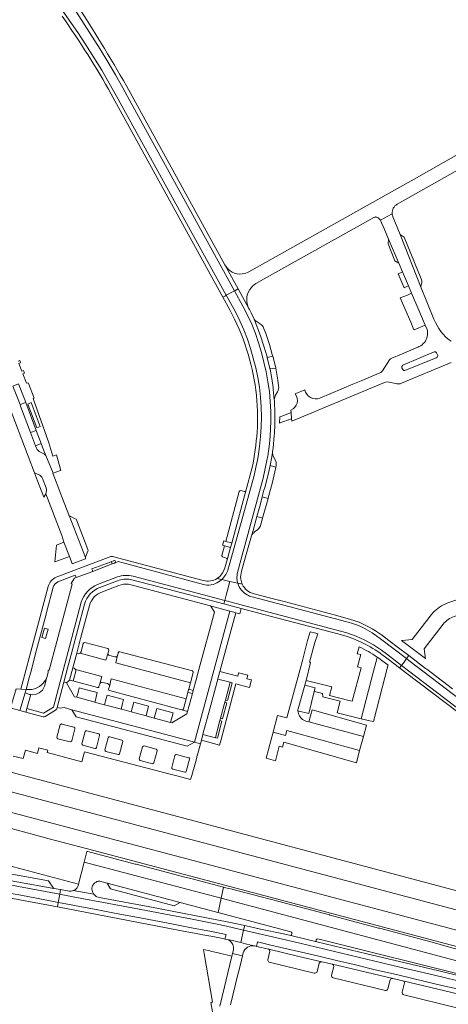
# Model space of a CAD drawing. Header units: metres. Extents: x 166325 to 190320, y 381923 to 404576.
# Tile 986 of 1056: x 182841 to 183013, y 385218 to 385612. Entities that reach past the tile are written whole.
import ezdxf

# ---------------------------------------------------------------- set-up
doc = ezdxf.new("R2010")
doc.units = ezdxf.units.M
for name, color, linetype, lineweight in [('B-WE-VH-VERHARDING_ASFALT-GV', 8, 'Continuous', 18), ('B-WE-VH-VERHARDING_BETON-GV', 8, 'Continuous', 18), ('B-WE-VH-VERHARDING_BETONSTRAATSTEEN-GV', 8, 'Continuous', 18), ('B-WE-VH-VERHARDING_HALFVERHARDING-GV', 8, 'Continuous', 18), ('B-WE-VH-VERHARDING_STRAATBAKSTEEN-GV', 8, 'Continuous', 18)]:
    doc.layers.add(name, color=color, linetype=linetype, lineweight=lineweight)

msp = doc.modelspace()

# ---------------------------------------------------------------- linework, layer by layer
at = {"layer": 'B-WE-VH-VERHARDING_ASFALT-GV', "flags": 128}
for points in [[(182834.755, 385660.019), (182833.634, 385658.868), (182836.945, 385655.154), (182838.236, 385653.676), (182839.475, 385652.129), (182840.662, 385650.574), (182844.156, 385645.593), (182847.523, 385640.663), (182850.839, 385635.69), (182854.154, 385630.649), (182873.391, 385600.378), (182876.511, 385595.282), (182879.537, 385590.117), (182882.467, 385584.905), (182884.424, 385581.41), (182927.158, 385503.548), (182927.26, 385503.604), (182928.634, 385504.354), (182923.372, 385513.958), (182883.981, 385585.743)], [(182923.903, 385501.773), (182880.005, 385581.588), (182877.049, 385586.835), (182874.041, 385592.021), (182870.931, 385597.096), (182867.727, 385602.103), (182864.418, 385607.138), (182848.496, 385630.023), (182845.044, 385634.893), (182841.566, 385639.78), (182837.875, 385644.428), (182833.873, 385648.91), (182831.1, 385651.762), (182830.674, 385652.149), (182828.933, 385653.729), (182827.954, 385652.564)], [(182848.496, 385630.023), (182864.418, 385607.138), (182867.727, 385602.103), (182870.931, 385597.096), (182874.041, 385592.021), (182877.049, 385586.835), (182880.005, 385581.588), (182923.903, 385501.773), (182927.158, 385503.548), (182884.424, 385581.41), (182882.467, 385584.905), (182879.537, 385590.117), (182876.511, 385595.282), (182873.391, 385600.378), (182854.154, 385630.649)], [(182877.881, 385582.375), (182922.54, 385501.029), (182923.532, 385501.57), (182923.903, 385501.773)], [(182924.651, 385392.18), (182925.026, 385393.514), (182931.87, 385417.904), (182932.916, 385421.814), (182933.974, 385425.651), (182935.017, 385429.522), (182935.906, 385433.38), (182936.369, 385435.709), (182936.675, 385437.244), (182937.253, 385441.144), (182937.655, 385445.143), (182937.895, 385449.099), (182937.972, 385453.083), (182937.831, 385457.039), (182937.556, 385461.017), (182937.133, 385464.938), (182936.512, 385468.901), (182935.68, 385472.737), (182934.693, 385476.623), (182933.607, 385480.41), (182932.366, 385484.232), (182930.969, 385487.928), (182929.383, 385491.559), (182927.606, 385495.107), (182923.903, 385501.773), (182923.532, 385501.57), (182922.54, 385501.029), (182925.293, 385496.015)], [(182927.158, 385503.548), (182923.903, 385501.773), (182927.606, 385495.107), (182929.383, 385491.559), (182930.969, 385487.928), (182932.366, 385484.232), (182933.607, 385480.41), (182934.693, 385476.623), (182935.68, 385472.737), (182936.512, 385468.901), (182937.133, 385464.938), (182937.556, 385461.017), (182937.831, 385457.039), (182937.972, 385453.083), (182937.895, 385449.099), (182937.655, 385445.143), (182937.253, 385441.144), (182936.675, 385437.244), (182936.369, 385435.709), (182935.906, 385433.38), (182935.017, 385429.522), (182933.974, 385425.651), (182932.916, 385421.814), (182931.87, 385417.904), (182925.026, 385393.514)], [(182934.048, 385405.449), (182934.634, 385407.486), (182936.155, 385413.082), (182937.4, 385417.662), (182938.313, 385421.081), (182938.994, 385423.633), (182939.311, 385424.82), (182940.686, 385429.934), (182941.413, 385433.597), (182942.094, 385437.025), (182942.377, 385438.781), (182942.435, 385439.145), (182942.647, 385440.462), (182943.134, 385445.609), (182943.16, 385446.16), (182943.352, 385450.319), (182943.301, 385454.527), (182943.14, 385459.304), (182943.117, 385459.993), (182942.721, 385464.086), (182942.681, 385464.502), (182942.623, 385464.885), (182942.094, 385468.409), (182941.407, 385472.238), (182941.401, 385472.271), (182941.39, 385472.331), (182941.374, 385472.398), (182940.308, 385476.798), (182940.233, 385477.109), (182938.976, 385481.451), (182937.618, 385485.559), (182935.034, 385492.176), (182933.86, 385494.73), (182933.15, 385496.11), (182932.968, 385496.442), (182928.634, 385504.354), (182927.26, 385503.604), (182927.158, 385503.548), (182930.539, 385497.411), (182932.391, 385493.849), (182934.067, 385490.219), (182935.534, 385486.514), (182936.825, 385482.725), (182937.974, 385478.903), (182938.98, 385475.013), (182939.86, 385471.099), (182940.589, 385467.168), (182941.151, 385463.211), (182941.494, 385459.221), (182941.679, 385455.214), (182941.704, 385451.258), (182941.661, 385448.378), (182941.461, 385445.298), (182941.209, 385442.238), (182940.819, 385439.231), (182940.715, 385438.564)], [(182940.715, 385438.564), (182940.819, 385439.231), (182941.209, 385442.238), (182941.461, 385445.298), (182941.661, 385448.378), (182941.704, 385451.258), (182941.679, 385455.214), (182941.494, 385459.221), (182941.151, 385463.211), (182940.589, 385467.168), (182939.86, 385471.099), (182938.98, 385475.013), (182937.974, 385478.903), (182936.825, 385482.725), (182935.534, 385486.514), (182934.067, 385490.219), (182932.391, 385493.849), (182930.539, 385497.411), (182927.158, 385503.548)], [(182940.31, 385436.226), (182939.524, 385432.347), (182938.602, 385428.508), (182937.606, 385424.627), (182931.269, 385401.534), (182930.226, 385397.634), (182928.788, 385392.113)], [(182938.602, 385428.508), (182939.524, 385432.347), (182940.31, 385436.226)], [(182934.261, 385432.791), (182931.764, 385423.46), (182926.059, 385402.515), (182925.578, 385400.752), (182924.225, 385395.784), (182923.684, 385393.899), (182923.284, 385392.506)], [(182928.142, 385388.196), (182928.277, 385390.16), (182928.788, 385392.113), (182930.226, 385397.634), (182931.269, 385401.534), (182937.606, 385424.627), (182938.602, 385428.508)], [(182930.04, 385391.174), (182931.868, 385397.879), (182934.048, 385405.449)], [(182877.691, 385397.09), (182855.817, 385388.84)], [(182856.527, 385386.981), (182863.463, 385389.604), (182863.823, 385388.642), (182870.463, 385391.152), (182870.155, 385391.967), (182870.1, 385392.114), (182876.013, 385394.351), (182876.034, 385394.358), (182877.894, 385395.062)], [(182915.316, 385385.782), (182914.733, 385385.938), (182882.656, 385394.527), (182880.671, 385395.059), (182879.399, 385394.572), (182879.262, 385394.52), (182878.845, 385394.36), (182878.247, 385394.132), (182878.246, 385394.131), (182878.192, 385394.111), (182870.463, 385391.152), (182863.823, 385388.642), (182863.131, 385388.38)], [(182877.894, 385395.062), (182878.874, 385395.433), (182878.927, 385395.453)], [(182914.671, 385387.478), (182878.39, 385397.114)], [(182879.166, 385395.462), (182879.22, 385395.447)], [(182879.262, 385394.52), (182879.399, 385394.572), (182880.671, 385395.059), (182882.656, 385394.527), (182914.733, 385385.938), (182915.316, 385385.782)], [(182925.026, 385393.514), (182924.651, 385392.18)], [(182928.788, 385392.113), (182928.277, 385390.16), (182928.142, 385388.196)], [(182861.797, 385386.315), (182862.271, 385386.082), (182853.074, 385351.616), (182852.847, 385351.612), (182852.603, 385351.607)], [(182862.902, 385388.088), (182861.797, 385386.315)], [(182880.301, 385388.927), (182872.365, 385385.942)], [(182872.365, 385385.942), (182880.301, 385388.927)], [(182873.336, 385384.742), (182880.338, 385387.338)], [(182885.611, 385387.935), (182897.377, 385384.841), (182922.922, 385378.125), (182923.27, 385379.455)], [(182923.27, 385379.455), (182886.687, 385389.204)], [(182886.687, 385389.204), (182923.27, 385379.455), (182923.838, 385381.626), (182925.279, 385387.14), (182922.088, 385387.883)], [(182920.244, 385388.312), (182922.053, 385387.891), (182922.088, 385387.883)], [(182922.088, 385387.883), (182922.053, 385387.891), (182920.244, 385388.312)], [(182922.088, 385387.883), (182925.279, 385387.14), (182928.516, 385386.386)], [(182928.516, 385386.386), (182925.279, 385387.14), (182923.838, 385381.626), (182923.27, 385379.455), (182972.161, 385366.474), (182975.847, 385365.182), (182979.31, 385363.602), (182982.821, 385361.703), (182985.98, 385359.581), (182988.023, 385358.113), (182994.013, 385353.478), (182995.044, 385354.827), (182996.09, 385356.196), (182996.091, 385356.198)], [(182930.317, 385385.966), (182930.314, 385385.967), (182928.516, 385386.386)], [(182928.516, 385386.386), (182930.314, 385385.967), (182930.317, 385385.966)], [(182852.667, 385385.117), (182841.722, 385343.973), (182843.805, 385343.848), (182845.169, 385349.015), (182845.634, 385350.779), (182847.869, 385359.243), (182848, 385359.742), (182850.336, 385368.591), (182851.618, 385373.446), (182852.081, 385375.199)], [(182852.081, 385375.199), (182854.625, 385384.836)], [(182944.784, 385379.645), (182935.003, 385382.166)], [(182865.801, 385378.754), (182854.734, 385336.757), (182850.783, 385334.301), (182844.025, 385336.184), (182843.623, 385334.786)], [(182845.638, 385341.803), (182844.025, 385336.184), (182850.783, 385334.301), (182854.734, 385336.757), (182865.801, 385378.754)], [(182986.161, 385357.876), (182988.691, 385355.947), (182993.246, 385352.474), (182994.005, 385353.468), (182994.013, 385353.478), (182988.023, 385358.113), (182985.98, 385359.581), (182982.821, 385361.703), (182979.31, 385363.602), (182975.847, 385365.182), (182972.161, 385366.474), (182923.27, 385379.455), (182922.922, 385378.125), (182929.803, 385376.311)], [(182934.231, 385380.887), (182948.897, 385377.128), (182972.101, 385370.949), (182972.625, 385370.809), (182974.476, 385370.282), (182976.375, 385369.628), (182978.593, 385368.623), (182982.231, 385366.532), (182983.641, 385365.551)], [(182983.641, 385365.551), (182982.231, 385366.532), (182978.593, 385368.623), (182976.375, 385369.628), (182974.476, 385370.282), (182972.625, 385370.809), (182972.101, 385370.949), (182948.897, 385377.128), (182934.231, 385380.887)], [(182977.105, 385370.775), (182973.17, 385371.985), (182967.119, 385373.717), (182945.13, 385379.555), (182945.018, 385379.585), (182944.784, 385379.645)], [(182862.081, 385358.81), (182867.212, 385378.072)], [(182929.803, 385376.311), (182944.039, 385372.557), (182945.672, 385372.145), (182968.54, 385366.09)], [(182985.015, 385364.594), (182985.646, 385364.155), (182996.091, 385356.198), (182996.991, 385357.376), (182992.34, 385360.91), (182989.553, 385363.028)], [(182996.091, 385356.198), (182985.646, 385364.155), (182985.015, 385364.594)], [(182989.553, 385363.028), (182987.235, 385364.79)], [(182858.881, 385346.799), (182860.502, 385352.884), (182862.081, 385358.81)], [(183096.636, 385281.043), (183092.551, 385283.612), (183091.95, 385284.008), (183088.099, 385286.548), (183083.36, 385289.82), (183077.376, 385294.173), (182997.025, 385355.486), (182996.091, 385356.198), (182996.09, 385356.196), (182995.044, 385354.827), (182994.013, 385353.478)], [(183014.464, 385344.097), (183004.171, 385351.92), (183003.923, 385352.108), (183003.692, 385352.284), (182996.991, 385357.376), (182996.091, 385356.198), (182997.025, 385355.486), (183077.376, 385294.173)], [(182852.603, 385351.607), (182852.617, 385350.807), (182852.618, 385350.754), (182852.168, 385349.066), (182851.984, 385348.377), (182851.24, 385345.589), (182851.121, 385345.142)], [(182994.013, 385353.478), (182994.005, 385353.468), (182993.246, 385352.474), (182995.58, 385350.694), (183016.95, 385334.4), (183029.887, 385324.526), (183032.591, 385322.461), (183044.568, 385313.32), (183044.743, 385313.186), (183047.248, 385311.275), (183047.618, 385310.992), (183050.169, 385309.045), (183050.983, 385308.423), (183054.925, 385305.414), (183057.462, 385303.478), (183071.581, 385292.702), (183071.823, 385292.517), (183075.031, 385290.068), (183075.137, 385289.987), (183092.734, 385276.556), (183094.058, 385275.574), (183094.17, 385275.488), (183106.713, 385265.867), (183107.126, 385265.551)], [(182994.013, 385353.478), (183056.178, 385306.041), (183057.736, 385304.852), (183094.269, 385276.975), (183099.575, 385272.926)], [(183099.575, 385272.926), (183094.269, 385276.975), (183057.736, 385304.852), (183056.178, 385306.041), (182994.013, 385353.478)], [(182856.037, 385336.121), (182856.162, 385336.59), (182858.881, 385346.799)], [(182843.623, 385334.786), (182850.621, 385332.859)], [(182851.375, 385332.943), (182855.56, 385335.513)]]:
    msp.add_lwpolyline(points, dxfattribs=at)
at = {"layer": 'B-WE-VH-VERHARDING_ASFALT-GV'}
for points in [[(182883.981, 385585.743, 0.0142148), (182863.21, 385619.57)], [(182858.17, 385613.59, -0.0274524), (182877.881, 385582.375)], [(182925.293, 385496.015, -0.0431377), (182932.052, 385480.234)], [(182932.052, 385480.234, -0.0949227), (182936.229, 385446.976)], [(182936.229, 385446.976, -0.0318674), (182934.261, 385432.791)], [(182940.715, 385438.564, -0.0020763), (182940.31, 385436.226)], [(182940.31, 385436.226, 0.0020763), (182940.715, 385438.564)], [(182878.39, 385397.114, 0.2116307), (182877.691, 385397.09)], [(182878.927, 385395.453, -0.1213244), (182879.166, 385395.462)], [(182879.22, 385395.447, -0.4595039), (182879.508, 385394.75)], [(182879.508, 385394.75, -0.1765546), (182879.262, 385394.52)], [(182923.284, 385392.506, -0.1922399), (182920.244, 385388.312)], [(182924.651, 385392.18, -0.1533558), (182922.088, 385387.883)], [(182922.088, 385387.883, 0.1533558), (182924.651, 385392.18)], [(182929.722, 385387.989, -0.1174148), (182930.04, 385391.174)], [(182855.817, 385388.84, 0.2137413), (182852.667, 385385.117)], [(182854.625, 385384.836, -0.2043392), (182856.527, 385386.981)], [(182863.131, 385388.38, 0.1445877), (182862.902, 385388.088)], [(182886.687, 385389.204, 0.134518), (182880.301, 385388.927)], [(182880.301, 385388.927, -0.134518), (182886.687, 385389.204)], [(182880.338, 385387.338, -0.1412572), (182885.611, 385387.935)], [(182920.244, 385388.312, -0.2106404), (182914.671, 385387.478)], [(182921.515, 385387.416, -0.2132814), (182915.316, 385385.782)], [(182915.316, 385385.782, 0.2132814), (182921.515, 385387.416)], [(182922.088, 385387.883, -0.0230337), (182921.515, 385387.416)], [(182921.515, 385387.416, 0.0230337), (182922.088, 385387.883)], [(182928.142, 385388.196, 0.055176), (182928.516, 385386.386)], [(182928.516, 385386.386, -0.055176), (182928.142, 385388.196)], [(182928.516, 385386.386, 0.1857446), (182932.316, 385381.695)], [(182932.316, 385381.695, -0.1857446), (182928.516, 385386.386)], [(182930.317, 385385.966, -0.0765402), (182929.722, 385387.989)], [(182872.365, 385385.942, 0.2172789), (182865.801, 385378.754)], [(182865.801, 385378.754, -0.2172789), (182872.365, 385385.942)], [(182867.212, 385378.072, -0.2410385), (182873.336, 385384.742)], [(182935.003, 385382.166, -0.2290958), (182930.317, 385385.966)], [(182932.316, 385381.695, 0.062732), (182934.231, 385380.887)], [(182934.231, 385380.887, -0.062732), (182932.316, 385381.695)], [(182987.235, 385364.79, 0.0598939), (182977.105, 385370.775)], [(182968.54, 385366.09, -0.0949884), (182985.491, 385358.36)], [(182983.641, 385365.551, -0.0081213), (182985.015, 385364.594)], [(182985.015, 385364.594, 0.0081213), (182983.641, 385365.551)], [(182985.491, 385358.36, -0.0033784), (182986.161, 385357.876)], [(182851.121, 385345.142, -0.374065), (182845.638, 385341.803)], [(182855.56, 385335.513, 0.1667268), (182856.037, 385336.121)], [(182850.621, 385332.859, 0.227659), (182851.375, 385332.943)]]:
    msp.add_lwpolyline(points, format="xyb", dxfattribs=at)
at = {"layer": 'B-WE-VH-VERHARDING_BETON-GV', "flags": 128}
msp.add_lwpolyline([(182852.572, 385368.018), (182851.101, 385368.395), (182850.115, 385364.665), (182851.556, 385364.26)], close=True, dxfattribs=at)
at = {"layer": 'B-WE-VH-VERHARDING_BETON-GV'}
for points in [[(182851.434, 385347.373, -0.2895693), (182843.805, 385343.848)], [(182851.984, 385348.377, -0.0359736), (182851.434, 385347.373)], [(182845.638, 385341.803, 0.374065), (182851.121, 385345.142)], [(182845.32, 385341.868, 0.0150928), (182845.638, 385341.803)]]:
    msp.add_lwpolyline(points, format="xyb", dxfattribs=at)
at = {"layer": 'B-WE-VH-VERHARDING_BETON-GV', "flags": 128}
for points in [[(182851.121, 385345.142), (182851.24, 385345.589), (182851.984, 385348.377)], [(182843.805, 385343.848), (182843.802, 385343.838), (182843.787, 385343.788), (182843.385, 385342.445)], [(182843.385, 385342.445), (182845.32, 385341.868)]]:
    msp.add_lwpolyline(points, dxfattribs=at)
at = {"layer": 'B-WE-VH-VERHARDING_BETONSTRAATSTEEN-GV', "flags": 128}
for points in [[(182992.323, 385538.273), (183038.79, 385564.427), (183040.679, 385563.629), (183040.903, 385563.534), (183037.4, 385572.272)], [(183037.4, 385572.272), (183037.255, 385571.854), (183036.448, 385569.526), (183000, 385548.88)], [(183000, 385548.88), (182932.99, 385511.2)], [(182935.779, 385506.489), (182982.926, 385532.97)], [(182985.632, 385531.825), (182990.082, 385534.334), (182990.308, 385534.461)], [(182990.308, 385534.461), (182990.082, 385534.334), (182985.632, 385531.825), (182986.044, 385530.861), (182986.902, 385528.848), (182988.853, 385524.272), (182992.96, 385514.64), (182994.426, 385511.202), (182994.455, 385511.133), (182996.807, 385505.618), (182996.813, 385505.605), (182998.102, 385502.581), (183000.956, 385495.887), (183003.527, 385489.858), (183003.642, 385489.59), (183004.286, 385488.079)], [(182990.308, 385534.461), (182990.306, 385534.482)], [(182990.308, 385534.459), (182990.308, 385534.461)], [(183007.024, 385492.155), (183001.872, 385504.722), (182993.489, 385526.198), (182991.632, 385530.744), (182990.621, 385533.218)], [(182923.372, 385513.958), (182928.634, 385504.354)], [(182928.634, 385504.354), (182932.968, 385496.442)], [(182935.034, 385492.176), (182937.618, 385485.559), (182938.976, 385481.451), (182940.233, 385477.109), (182940.308, 385476.798)], [(182936.706, 385490.842), (182936.247, 385491.14)], [(182937.499, 385490.327), (182936.706, 385490.842)], [(182942.522, 385477.334), (182942.328, 385478.119), (182941.211, 385482.068), (182939.778, 385486.412), (182938.842, 385488.759)], [(183000.894, 385481.146), (183000.516, 385480.985), (182994.066, 385478.247), (182990.11, 385476.568), (182989.599, 385476.313), (182989.184, 385475.93), (182986.44, 385471.558), (182985.802, 385470.888), (182985.115, 385470.569), (182977.898, 385467.529), (182974.51, 385466.14), (182961.377, 385460.599)], [(182940.308, 385476.798), (182942.522, 385477.334)], [(182994.069, 385466.53), (183013.94, 385474.822)], [(182943.674, 385472.523), (182941.401, 385472.271), (182941.407, 385472.238), (182942.094, 385468.409), (182942.623, 385464.885), (182942.681, 385464.502), (182942.721, 385464.086), (182943.117, 385459.993)], [(182944.856, 385465.47), (182944.574, 385467.817), (182943.674, 385472.523)], [(182949.79, 385455.8), (182949.89, 385454.76), (182950.04, 385452.29), (182950.09, 385451.41), (182987.24, 385466.8), (182988.135, 385467.073), (182989.07, 385467.03), (182991.61, 385466.47)], [(182943.648, 385461.724), (182944.45, 385463.089)], [(182955.28, 385463.88), (182951.461, 385462.238)], [(182942.435, 385439.145), (182942.377, 385438.781), (182942.094, 385437.025), (182941.413, 385433.597), (182943.738, 385432.845)], [(182943.729, 385435.314), (182942.736, 385437.371)], [(182943.738, 385432.845), (182943.85, 385433.407)], [(182923.684, 385403.156), (182926.028, 385402.523), (182926.059, 385402.515), (182931.764, 385423.46)], [(182929.125, 385423.187), (182923.684, 385403.156)], [(182929.741, 385423.529), (182929.72, 385423.535)], [(182931.212, 385423.117), (182929.741, 385423.529)], [(182860.96, 385413.483), (182867.553, 385396.758)], [(182863.445, 385412.253), (182861.359, 385413.217)], [(182868.51, 385399.945), (182864.014, 385411.768)], [(182936.155, 385413.082), (182934.634, 385407.486), (182934.048, 385405.449)], [(182937.638, 385409.494), (182938.411, 385412.283), (182938.456, 385412.446), (182936.155, 385413.082)], [(182935.25, 385406.985), (182936.574, 385407.988)], [(182867.585, 385396.87), (182868.497, 385399.197)], [(182923.205, 385401.392), (182922.165, 385397.562)], [(182924.225, 385395.784), (182925.578, 385400.752), (182925.552, 385400.759), (182923.205, 385401.392)], [(182878.927, 385395.453), (182878.874, 385395.433), (182877.894, 385395.062)], [(182877.894, 385395.062), (182877.906, 385395.03), (182878.246, 385394.131), (182878.247, 385394.132), (182878.845, 385394.36), (182879.262, 385394.52)], [(182879.22, 385395.447), (182879.166, 385395.462)], [(182922.492, 385396.954), (182923.881, 385396.505)], [(183015.147, 385373.049), (183022.464, 385375.562), (183022.889, 385375.708), (183027.061, 385377.141), (183025.103, 385382.753), (183019.405, 385380.872), (183015.82, 385379.666), (183012.606, 385378.481)], [(183012.606, 385378.481), (183012.113, 385378.299)], [(183005.534, 385373.161), (182998.341, 385363.865), (182994.287, 385363.479), (182994.088, 385363.46), (182998.856, 385359.817)], [(182998.856, 385359.817), (183003.625, 385356.174), (183003.655, 385356.151), (183003.167, 385360.155), (183010.662, 385369.982)], [(182876.49, 385360.198), (182867.275, 385362.674)], [(182865.358, 385358.325), (182875.726, 385355.561), (182876.561, 385358.538), (182876.59, 385358.641), (182876.853, 385359.579)], [(182876.561, 385358.538), (182875.726, 385355.561), (182865.358, 385358.325)], [(182866.657, 385362.289), (182865.761, 385358.899)], [(182880.68, 385358.564), (182880.429, 385357.58), (182880.417, 385357.534), (182879.647, 385354.515), (182909.552, 385346.542)], [(182910.333, 385351.241), (182881.298, 385358.932)], [(182977.043, 385360.913), (182976.313, 385358.166), (182976.52, 385358.111), (182977.729, 385357.793), (182976.453, 385352.901), (182977.884, 385352.553), (182974.308, 385339.094), (182972.943, 385339.44), (182965.218, 385341.429), (182966.102, 385344.862), (182961.902, 385345.914), (182955.84, 385347.432), (182955.326, 385345.605), (182959.475, 385344.521), (182959.075, 385342.988)], [(182864.482, 385358.199), (182864.035, 385358.322), (182862.477, 385352.434)], [(182877.113, 385345.017), (182877.843, 385348.062), (182907.824, 385340.092), (182908.513, 385342.664), (182908.838, 385343.88), (182908.856, 385343.947), (182909.552, 385346.542), (182879.647, 385354.515), (182880.417, 385357.534)], [(182879.245, 385356.9), (182877.268, 385357.393)], [(182959.075, 385342.988), (182960.97, 385342.608), (182962.359, 385342.24), (182962.538, 385340.909), (182969.469, 385339.124), (182968.281, 385334.495), (182977.859, 385332.068), (182982.878, 385351.188), (182984.181, 385356.15), (182984.334, 385356.733), (182984.342, 385356.764)], [(182984.342, 385356.764), (182984.334, 385356.733), (182984.181, 385356.15), (182982.878, 385351.188), (182977.859, 385332.068), (182981.355, 385331.269), (182982.848, 385330.928), (182988.593, 385353.331), (182988.61, 385353.393), (182988.652, 385353.545), (182988.167, 385353.914), (182985.637, 385355.843)], [(182984.498, 385356.656), (182984.352, 385356.757), (182984.342, 385356.764)], [(182862.477, 385352.434), (182862.963, 385352.315)], [(182863.667, 385351.122), (182862.75, 385347.703)], [(182863.605, 385351.849), (182874.066, 385349.067), (182873.229, 385346.041)], [(182873.229, 385346.041), (182874.066, 385349.067), (182863.605, 385351.849)], [(182909.552, 385346.542), (182910.635, 385350.587)], [(182863.069, 385347.094), (182872.324, 385344.642)], [(182874.44, 385346.677), (182876.368, 385346.173)], [(182906.734, 385336.017), (182907.824, 385340.092), (182877.843, 385348.062), (182877.113, 385345.017), (182876.802, 385343.974)], [(182872.937, 385344.988), (182873.229, 385346.041)], [(182877.179, 385343.356), (182904.038, 385336.186), (182906.149, 385335.657)], [(182843.385, 385342.445), (182841.283, 385335.431), (182843.623, 385334.786), (182844.025, 385336.184), (182845.638, 385341.803)], [(182845.32, 385341.868), (182843.385, 385342.445)], [(182862.649, 385263.258), (182870.852, 385261.84), (182870.803, 385261.905), (182870.618, 385262.209), (182870.465, 385262.53), (182870.345, 385262.865), (182870.26, 385263.211), (182870.191, 385263.477), (182870.149, 385263.749), (182870.135, 385264.023), (182870.148, 385264.298), (182870.189, 385264.569), (182870.257, 385264.836), (182870.351, 385265.094), (182870.471, 385265.341), (182870.626, 385265.615), (182870.807, 385265.872), (182871.014, 385266.108), (182871.244, 385266.323), (182871.495, 385266.513), (182871.764, 385266.676), (182872.048, 385266.811), (182872.344, 385266.916), (182872.65, 385266.99), (182872.962, 385267.033), (182873.276, 385267.044), (182876.253, 385266.252), (182905.447, 385258.482), (182919.001, 385254.875), (182920.548, 385254.463), (182920.625, 385254.442), (182921.883, 385260.199), (182867.021, 385274.611), (182864.753, 385265.856), (182864.591, 385265.229)], [(182860.998, 385262.992), (182857.551, 385263.615), (182857.215, 385261.777), (182859.163, 385261.41), (182866.038, 385260.111), (182874.807, 385258.456), (182886.868, 385256.151), (182898.932, 385253.859), (182910.271, 385251.724), (182921.59, 385249.484), (182924.552, 385248.823), (182930.846, 385247.388), (182931.267, 385249.199), (182924.955, 385250.557), (182893.298, 385256.671), (182874.474, 385260.186), (182873.288, 385260.407), (182872.131, 385260.748), (182871.82, 385260.922), (182871.53, 385261.128), (182871.261, 385261.361), (182871.018, 385261.621), (182870.852, 385261.84)], [(182870.852, 385261.84), (182862.649, 385263.258)], [(182921.883, 385260.199), (182920.625, 385254.442), (182921.058, 385254.327), (182949.75, 385246.691)], [(182959.819, 385243.252), (182959.88, 385243.511), (182960.119, 385243.8), (182960.491, 385243.841), (183023.642, 385228.108), (183024.966, 385227.812), (183025.316, 385229.135), (183026.178, 385232.398), (182921.883, 385260.199)], [(183024.822, 385227.266), (183012.265, 385230.219), (183000, 385233.257), (182980.103, 385237.952), (182960.205, 385242.646), (182960.183, 385242.652), (182949.77, 385245.218), (182946.789, 385245.859), (182937.631, 385247.829), (182936.546, 385248.063), (182936.367, 385248.101), (182931.267, 385249.199), (182930.846, 385247.388), (182937.195, 385245.94), (182944.1, 385244.289), (182953.319, 385242.103), (182966.696, 385238.918), (182980.069, 385235.716), (182993.395, 385232.58), (183006.723, 385229.458), (183020.973, 385226.028)], [(183020.973, 385226.028), (183006.723, 385229.458), (182993.395, 385232.58), (182980.069, 385235.716), (182966.696, 385238.918), (182953.319, 385242.103), (182944.1, 385244.289), (182937.195, 385245.94), (182930.846, 385247.388), (182929.678, 385242.371), (182931.563, 385241.926), (182933.894, 385241.376), (182935.181, 385241.073), (182935.768, 385240.934), (182936.025, 385240.873), (182936.45, 385242.714), (182941.715, 385241.424), (182946.992, 385240.18), (182953.989, 385238.579), (182960.965, 385236.895), (182968.013, 385235.241), (182975.055, 385233.564), (182983.528, 385231.542), (182992.01, 385229.556), (182998.036, 385228.137), (183004.058, 385226.706), (183010.158, 385225.249), (183016.264, 385223.817)], [(182949.77, 385245.218), (182960.183, 385242.652)], [(182950.115, 385246.026), (182950.011, 385245.566)], [(182935.181, 385241.073), (182933.894, 385241.376), (182931.563, 385241.926), (182929.678, 385242.371), (182925.706, 385243.308), (182924.37, 385243.623)], [(183016.264, 385223.817), (183010.158, 385225.249), (183004.058, 385226.706), (182998.036, 385228.137), (182992.01, 385229.556), (182983.528, 385231.542), (182975.055, 385233.564), (182968.013, 385235.241), (182960.965, 385236.895), (182953.989, 385238.579), (182946.992, 385240.18), (182941.715, 385241.424), (182936.45, 385242.714), (182936.025, 385240.873), (182940.9, 385239.723), (182952.972, 385236.876), (182962.122, 385234.717), (182966.408, 385233.706), (182990.523, 385228.017), (182994.626, 385227.049), (183019.792, 385221.113)], [(182921.272, 385216.87), (182923.16, 385224.602), (182924.559, 385230.333), (182926.168, 385236.921), (182920.635, 385238.232), (182918.081, 385238.837), (182917.258, 385239.032), (182914.768, 385239.622), (182915.048, 385237.96), (182918.33, 385218.505), (182917.93, 385218.437), (182917.759, 385218.407), (182921.749, 385195.889), (182922.546, 385191.394)], [(182925.608, 385217.482), (182928.548, 385229.551), (182929.022, 385231.498), (182929.972, 385235.395), (182930.385, 385237.094), (182929.201, 385237.381), (182926.444, 385238.052), (182926.168, 385236.921), (182924.559, 385230.333), (182923.16, 385224.602), (182921.272, 385216.87)], [(182926.808, 385239.541), (182926.444, 385238.052), (182929.201, 385237.381), (182930.385, 385237.094)], [(182930.385, 385237.094), (182930.674, 385238.278)], [(182941.31, 385238.918), (182940.485, 385235.526)], [(182962.122, 385234.717), (182952.972, 385236.876), (182940.9, 385239.723)], [(182941.072, 385234.496), (182959.109, 385230.112)], [(182960.294, 385230.708), (182961.129, 385234.139)], [(182966.897, 385232.869), (182966.009, 385229.292)], [(182990.523, 385228.017), (182966.408, 385233.706)], [(182966.718, 385228.262), (182987.588, 385223.19)], [(182988.615, 385223.859), (182989.483, 385227.509)], [(182995.197, 385226.234), (182994.308, 385222.54)], [(183019.792, 385221.113), (182994.626, 385227.049)], [(182994.955, 385221.399), (183016.754, 385216.1)]]:
    msp.add_lwpolyline(points, dxfattribs=at)
at = {"layer": 'B-WE-VH-VERHARDING_BETONSTRAATSTEEN-GV'}
for points in [[(182990.306, 385534.482, -0.2920097), (182992.323, 385538.273)], [(182982.926, 385532.97, -0.0164766), (182983.051, 385533.022)], [(182983.051, 385533.022, -0.0703469), (182983.649, 385533.16)], [(182983.649, 385533.16, -0.0377635), (182983.888, 385533.143)], [(182983.888, 385533.143, -0.0494171), (182984.395, 385532.964)], [(182984.395, 385532.964, -0.1309741), (182985.496, 385532.042)], [(182985.496, 385532.042, -0.0194557), (182985.632, 385531.825)], [(182990.621, 385533.218, -0.0797802), (182990.308, 385534.459)], [(182930.325, 385510.352, -0.3023655), (182923.372, 385513.958)], [(182932.99, 385511.2, -0.0998513), (182930.325, 385510.352)], [(182933.281, 385504.099, -0.1162005), (182935.779, 385506.489)], [(182932.968, 385496.442, -0.2738632), (182933.281, 385504.099)], [(182936.247, 385491.14, -0.0742502), (182935.034, 385492.176)], [(182937.629, 385490.241, 0.0107019), (182937.499, 385490.327)], [(182938.842, 385488.759, 0.138396), (182937.629, 385490.241)], [(183013.853, 385483.383, -0.1389101), (183007.024, 385492.155)], [(183004.339, 385485.302, -0.2296461), (183001.135, 385481.255)], [(183004.286, 385488.079, -0.1191981), (183004.339, 385485.302)], [(183001.135, 385481.255, -0.0118922), (183000.894, 385481.146)], [(182944.45, 385463.089, 0.138648), (182944.856, 385465.47)], [(182991.61, 385466.47, 0.1642859), (182994.069, 385466.53)], [(182943.117, 385459.993, -0.1044791), (182943.648, 385461.724)], [(182951.461, 385462.238, -0.5052689), (182949.79, 385455.8)], [(182961.377, 385460.599, -0.4580937), (182955.28, 385463.88)], [(182942.406, 385438.728, -0.0359641), (182942.435, 385439.145)], [(182942.736, 385437.371, -0.1207056), (182942.406, 385438.728)], [(182943.85, 385433.407, 0.153658), (182943.729, 385435.314)], [(182929.72, 385423.535, 0.4092639), (182929.125, 385423.187)], [(182931.614, 385423.224, -0.2296496), (182931.212, 385423.117)], [(182931.764, 385423.46, -0.1508527), (182931.614, 385423.224)], [(182861.359, 385413.217, -0.1631027), (182860.96, 385413.483)], [(182864.014, 385411.768, 0.2424116), (182863.445, 385412.253)], [(182934.048, 385405.449, -0.1066639), (182935.25, 385406.985)], [(182936.574, 385407.988, 0.10503), (182937.638, 385409.494)], [(182868.497, 385399.197, 0.2552752), (182868.51, 385399.945)], [(182867.553, 385396.758, -0.0259642), (182867.585, 385396.87)], [(182879.166, 385395.462, 0.1213244), (182878.927, 385395.453)], [(182879.508, 385394.75, 0.4595039), (182879.22, 385395.447)], [(182879.262, 385394.52, 0.1765546), (182879.508, 385394.75)], [(182922.165, 385397.562, 0.4484459), (182922.492, 385396.954)], [(182923.881, 385396.505, -0.305036), (182924.245, 385395.917)], [(182924.245, 385395.917, -0.0496884), (182924.225, 385395.784)], [(183012.113, 385378.299, 0.023946), (183010.83, 385377.73)], [(183010.83, 385377.73, 0.1231736), (183005.534, 385373.161)], [(183010.662, 385369.982, -0.1456438), (183015.147, 385373.049)], [(182867.275, 385362.674, 0.3164976), (182866.657, 385362.289)], [(182865.761, 385358.899, -0.1798827), (182865.358, 385358.325)], [(182876.853, 385359.579, 0.3967344), (182876.49, 385360.198)], [(182877.268, 385357.393, -0.4055834), (182876.561, 385358.538)], [(182881.298, 385358.932, 0.3671851), (182880.68, 385358.564)], [(182984.342, 385356.764, 0.041479), (182977.043, 385360.913)], [(182865.358, 385358.325, -0.2320251), (182864.482, 385358.199)], [(182880.417, 385357.534, -0.4229925), (182879.245, 385356.9)], [(182985.637, 385355.843, 0.0081408), (182984.498, 385356.656)], [(182862.963, 385352.315, -0.2274328), (182863.605, 385351.849)], [(182863.605, 385351.849, -0.2083972), (182863.667, 385351.122)], [(182910.635, 385350.587, 0.3116265), (182910.333, 385351.241)], [(182862.75, 385347.703, 0.4053259), (182863.069, 385347.094)], [(182873.229, 385346.041, -0.4000152), (182874.44, 385346.677)], [(182872.324, 385344.642, 0.4620926), (182872.937, 385344.988)], [(182876.368, 385346.173, -0.4056095), (182877.113, 385345.017)], [(182876.802, 385343.974, 0.3915963), (182877.179, 385343.356)], [(182845.638, 385341.803, -0.0150928), (182845.32, 385341.868)], [(182906.149, 385335.657, 0.3737059), (182906.734, 385336.017)], [(182863.965, 385264.065, -0.1436512), (182862.649, 385263.258)], [(182864.591, 385265.229, -0.1218614), (182863.965, 385264.065)], [(182862.649, 385263.258, -0.1017501), (182860.998, 385262.992)], [(182949.75, 385246.691, -0.4560781), (182950.115, 385246.026)], [(182950.011, 385245.566, -0.2287482), (182949.77, 385245.218)], [(182924.37, 385243.623, -0.0607627), (182925.18, 385243.202)], [(182925.18, 385243.202, -0.2844395), (182926.808, 385239.541)], [(182930.674, 385238.278, -0.3701777), (182935.181, 385241.073)], [(182960.183, 385242.652, -0.396381), (182959.819, 385243.252)], [(182940.9, 385239.723, -0.298794), (182941.31, 385238.918)], [(182940.485, 385235.526, 0.3056969), (182941.072, 385234.496)], [(182961.129, 385234.139, -0.3341121), (182962.122, 385234.717)], [(182966.408, 385233.706, -0.3488169), (182966.897, 385232.869)], [(182959.109, 385230.112, 0.3314074), (182960.294, 385230.708)], [(182966.009, 385229.292, 0.2894688), (182966.718, 385228.262)], [(182989.483, 385227.509, -0.3391818), (182990.523, 385228.017)], [(182994.626, 385227.049, -0.344253), (182995.197, 385226.234)], [(182987.588, 385223.19, 0.3564311), (182988.615, 385223.859)], [(182994.308, 385222.54, 0.3422035), (182994.955, 385221.399)]]:
    msp.add_lwpolyline(points, format="xyb", dxfattribs=at)
at = {"layer": 'B-WE-VH-VERHARDING_BETONSTRAATSTEEN-GV', "flags": 128}
for points in [[(182988.853, 385524.272), (182988.68, 385522.367), (182991.4, 385515.63), (182992.96, 385514.64)], [(182993.489, 385526.198), (183001.872, 385504.722), (183001.791, 385505.355), (183001.899, 385505.984), (183002.14, 385506.763), (183002.186, 385507.615), (183001.943, 385508.433), (182995.145, 385525.125)], [(182996.807, 385505.618), (182994.455, 385511.133), (182994.426, 385511.202), (182993.658, 385510.808), (182992.719, 385510.325), (182995.14, 385504.807), (182995.15, 385504.784), (182996.213, 385505.319)], [(182993.571, 385500.758), (182997.754, 385490.95), (182999.036, 385487.942), (182999.082, 385487.962), (183003.527, 385489.858), (183000.956, 385495.887), (182998.102, 385502.581), (182996.415, 385501.902)], [(182943.674, 385472.523), (182943.547, 385473.188), (182942.522, 385477.334), (182940.308, 385476.798), (182941.374, 385472.398), (182941.39, 385472.331), (182941.401, 385472.271)], [(183008.524, 385477.597), (183008.364, 385478.248), (183008.069, 385478.787), (183007.625, 385479.073), (183007.171, 385479.092), (182994.508, 385473.798), (182994.153, 385473.258), (182994.168, 385472.669), (182994.528, 385471.99), (182994.977, 385471.655), (182995.402, 385471.643), (183007.861, 385476.728), (183008.357, 385477.047)], [(183008.069, 385478.787), (183008.364, 385478.248), (183008.524, 385477.597), (183008.357, 385477.047), (183007.861, 385476.728), (182995.402, 385471.643), (182994.977, 385471.655), (182994.528, 385471.99), (182994.168, 385472.669), (182994.153, 385473.258), (182994.508, 385473.798), (183007.171, 385479.092), (183007.625, 385479.073)], [(182950.04, 385452.29), (182949.89, 385454.76), (182945.429, 385453.066), (182945.333, 385453.03), (182945.259, 385450.607), (182945.384, 385450.651)], [(182941.413, 385433.597), (182940.686, 385429.934), (182939.311, 385424.82), (182938.994, 385423.633), (182938.313, 385421.081), (182940.614, 385420.366), (182940.679, 385420.603), (182942.244, 385426.413), (182943.378, 385431.039), (182943.738, 385432.845)], [(182938.456, 385412.446), (182940.614, 385420.366), (182938.313, 385421.081), (182937.4, 385417.662), (182936.155, 385413.082)], [(182923.205, 385401.392), (182925.552, 385400.759), (182925.578, 385400.752), (182926.059, 385402.515), (182926.028, 385402.523), (182923.684, 385403.156), (182922.89, 385403.37), (182922.398, 385401.61)], [(182858.881, 385346.799), (182856.162, 385336.59), (182857.417, 385336.273), (182859.052, 385336.54), (182862.146, 385335.714), (182904.272, 385324.549), (182911.152, 385322.725), (182925.282, 385375.25), (182922.374, 385376.028), (182917.933, 385377.216), (182917.756, 385377.263), (182919.16, 385374.771), (182912.975, 385351.83), (182911.876, 385347.755), (182910.715, 385343.448), (182910.37, 385342.169), (182908.444, 385335.025), (182908.168, 385334.001), (182902.124, 385330.508), (182901.625, 385330.641), (182895.098, 385332.385), (182891.779, 385333.272), (182885.836, 385334.859), (182882.041, 385335.873), (182881.764, 385335.947), (182878.91, 385336.709), (182875.178, 385337.706), (182871.615, 385338.658), (182871.293, 385338.744), (182864.045, 385340.68), (182863.163, 385340.916), (182859.946, 385346.519)], [(182956.956, 385330.898), (182956.063, 385331.054), (182955.215, 385331.377), (182954.444, 385331.855), (182953.778, 385332.47), (182953.24, 385333.2), (182952.85, 385334.018), (182952.623, 385334.896), (182952.601, 385335.238), (182952.566, 385335.801), (182952.65, 385336.101), (182955.326, 385345.605), (182955.84, 385347.432), (182957.609, 385354.626), (182957.277, 385354.714), (182959.342, 385362.634), (182960.489, 385366.137), (182959.704, 385366.347), (182957.418, 385366.937), (182957.418, 385366.936), (182956.442, 385363.397), (182954.358, 385355.482), (182953.414, 385351.91), (182948.074, 385332.491), (182944.361, 385333.336), (182942.62, 385326.717), (182947.569, 385325.333), (182948.141, 385327.339), (182977.288, 385319.359), (182978.779, 385324.964)], [(182914.572, 385325.843), (182919.54, 385324.515), (182919.548, 385324.547), (182921.38, 385331.399), (182921.631, 385332.341), (182923.328, 385338.687), (182923.574, 385339.607), (182925.47, 385346.7), (182920.551, 385348.012), (182917.344, 385336.102), (182914.575, 385325.856)], [(182952.601, 385335.238), (182956.895, 385334.251), (182959.075, 385342.988), (182959.475, 385344.521), (182955.326, 385345.605), (182952.65, 385336.101), (182952.566, 385335.801)], [(182862.146, 385335.714), (182863.781, 385332.884), (182908.293, 385321.048), (182911.152, 385322.725), (182904.272, 385324.549)], [(182956.956, 385330.898), (182978.779, 385324.964), (182980.005, 385329.576), (182958.236, 385335.667)], [(182977.288, 385319.359), (182948.141, 385327.339), (182947.569, 385325.333), (182942.62, 385326.717), (182939.809, 385316.336), (182943.606, 385315.287), (182945.014, 385321.046), (182946.425, 385320.701), (182946.957, 385322.748), (182975.98, 385314.442)], [(182922.851, 385264.63), (182909.761, 385268.02), (182906.808, 385268.795), (182906.433, 385268.894), (182887.784, 385273.789), (182887.409, 385273.888), (182868.42, 385278.873), (182868.143, 385278.945), (182867.021, 385274.611), (182921.883, 385260.199)], [(182876.253, 385266.252), (182877.549, 385263.983), (182903.085, 385257.182), (182905.447, 385258.482)], [(183026.178, 385232.398), (183027.339, 385236.789), (183014.735, 385240.185), (183005.797, 385242.642), (182985.236, 385248.119), (182984.861, 385248.219), (182965.534, 385253.368), (182965.404, 385253.402), (182965.159, 385253.468), (182945.979, 385258.577), (182945.604, 385258.677), (182937.31, 385260.886), (182926.619, 385263.655), (182926.563, 385263.669), (182926.531, 385263.677), (182926.244, 385263.752), (182924.254, 385264.267), (182922.851, 385264.63), (182921.883, 385260.199)], [(182857.215, 385261.777), (182856.617, 385258.497), (182856.693, 385258.483), (182860.325, 385257.812), (182865.262, 385256.861), (182872.553, 385255.46), (182879.846, 385254.074), (182884.98, 385253.098), (182890.118, 385252.142), (182895.018, 385251.228), (182899.909, 385250.267), (182905.325, 385249.308), (182910.711, 385248.197), (182917.259, 385246.914), (182923.798, 385245.583), (182923.39, 385243.825), (182924.37, 385243.623), (182925.706, 385243.308), (182929.678, 385242.371), (182930.846, 385247.388), (182924.552, 385248.823), (182921.59, 385249.484), (182910.271, 385251.724), (182898.932, 385253.859), (182886.868, 385256.151), (182874.807, 385258.456), (182866.038, 385260.111), (182859.163, 385261.41)], [(182856.617, 385258.497), (182856.291, 385256.707), (182908.079, 385246.774), (182911.951, 385246.031), (182913.744, 385245.687), (182918.513, 385244.772), (182922.585, 385243.991), (182923.39, 385243.825), (182923.798, 385245.583), (182917.259, 385246.914), (182910.711, 385248.197), (182905.325, 385249.308), (182899.909, 385250.267), (182895.018, 385251.228), (182890.118, 385252.142), (182884.98, 385253.098), (182879.846, 385254.074), (182872.553, 385255.46), (182865.262, 385256.861), (182860.325, 385257.812), (182856.693, 385258.483)]]:
    msp.add_lwpolyline(points, close=True, dxfattribs=at)
at = {"layer": 'B-WE-VH-VERHARDING_HALFVERHARDING-GV', "flags": 128}
msp.add_lwpolyline([(183137.064, 385230.956), (182848.738, 385307.758), (182834.189, 385311.626), (182833.965, 385311.676), (182833.908, 385311.417), (182832.034, 385304.515), (182832.342, 385304.435), (182835.854, 385303.397), (183136.178, 385223.661)], dxfattribs=at)
msp.add_lwpolyline([(182833.917, 385295.584), (182833.983, 385295.857), (182829.668, 385297.007), (182829.555, 385296.564), (182829.604, 385296.551), (182828.902, 385293.537), (182828.791, 385293.564), (182828.664, 385293.064), (182828.433, 385291.987), (182828.162, 385290.762), (182830.361, 385290.164), (182852.972, 385284.016), (182868.387, 385279.934), (183027.601, 385237.779), (183071.8, 385226.039), (183085.802, 385222.322), (183085.949, 385222.781), (183086.726, 385224.583), (183087.045, 385225.78), (183087.281, 385227.502), (183087.045, 385228.484), (183080.212, 385230.362)], close=True, dxfattribs=at)
at = {"layer": 'B-WE-VH-VERHARDING_STRAATBAKSTEEN-GV', "flags": 128}
for points in [[(182824.382, 385491.014), (182824.127, 385490.728), (182847.108, 385430.614)], [(182824.382, 385491.014), (182824.127, 385490.728), (182847.108, 385430.614)], [(182840.758, 385466.245), (182842.941, 385460.612), (182843.618, 385458.825), (182847.856, 385447.637), (182849.847, 385442.382), (182850.782, 385439.914), (182851.723, 385437.6), (182854.627, 385430.458), (182856.131, 385431.011), (182857.528, 385431.525), (182857.713, 385431.593), (182855.972, 385437.787), (182855.296, 385437.594), (182854.54, 385437.378), (182852.817, 385442.652), (182846.582, 385460.412), (182846.864, 385460.514), (182847.065, 385460.587), (182844.687, 385466.461), (182844.572, 385466.744), (182843.956, 385466.513), (182842.486, 385470.343), (182843.128, 385470.589), (182842.748, 385471.602), (182842.099, 385471.353), (182842.081, 385471.397), (182840.921, 385474.419), (182841.593, 385474.677), (182841.232, 385475.636), (182840.554, 385475.375)], [(182840.758, 385466.245), (182842.941, 385460.612), (182843.618, 385458.825), (182847.856, 385447.637), (182849.847, 385442.382), (182850.782, 385439.914), (182851.723, 385437.6), (182854.627, 385430.458), (182856.131, 385431.011), (182857.528, 385431.525), (182857.713, 385431.593), (182855.972, 385437.787), (182855.296, 385437.594), (182854.54, 385437.378), (182852.817, 385442.652), (182846.582, 385460.412), (182846.864, 385460.514), (182847.065, 385460.587), (182844.687, 385466.461), (182844.572, 385466.744), (182843.956, 385466.513), (182842.486, 385470.343), (182843.128, 385470.589), (182842.748, 385471.602), (182842.099, 385471.353), (182842.081, 385471.397), (182840.921, 385474.419), (182841.593, 385474.677), (182841.232, 385475.636), (182840.554, 385475.375)], [(182847.934, 385440.579), (182847.577, 385441.522), (182845.587, 385446.777), (182841.594, 385457.318), (182841.347, 385457.964), (182838.517, 385465.376)], [(182847.934, 385440.579), (182847.577, 385441.522), (182845.587, 385446.777), (182841.594, 385457.318), (182841.347, 385457.964), (182838.517, 385465.376)], [(182849.847, 385442.382), (182847.577, 385441.522)], [(182847.577, 385441.522), (182847.934, 385440.579)], [(182851.723, 385437.6), (182850.782, 385439.914), (182849.847, 385442.382)], [(182851.17, 385438.164), (182849.504, 385438.876)], [(182851.17, 385438.164), (182849.504, 385438.876)], [(182849.504, 385438.876), (182851.17, 385438.164)], [(182860.826, 385413.749), (182858.292, 385420.351), (182857.35, 385422.808), (182857.226, 385423.132), (182856.148, 385425.942), (182855.753, 385426.971), (182854.558, 385430.085), (182854.441, 385430.39), (182854.627, 385430.458), (182851.723, 385437.6)], [(182860.826, 385413.749), (182858.292, 385420.351), (182857.35, 385422.808), (182857.226, 385423.132), (182856.148, 385425.942), (182855.753, 385426.971), (182854.558, 385430.085), (182854.441, 385430.39), (182854.627, 385430.458), (182851.723, 385437.6)], [(182847.108, 385430.614), (182847.713, 385430.412), (182848.708, 385430.022)], [(182847.108, 385430.614), (182848.309, 385427.471), (182850.829, 385420.877), (182851.684, 385422.211)], [(182848.708, 385430.022), (182847.713, 385430.412), (182847.108, 385430.614)], [(182847.108, 385430.614), (182847.713, 385430.412), (182848.708, 385430.022)], [(182850.329, 385428.36), (182851.777, 385424.62)], [(182851.777, 385424.62), (182850.329, 385428.36)], [(182850.329, 385428.36), (182851.777, 385424.62)], [(182851.684, 385422.211), (182858.05, 385405.58), (182858.942, 385402.796), (182861.143, 385397.112), (182862.18, 385394.36), (182862.241, 385394.196), (182867.564, 385396.207)], [(182851.684, 385422.211), (182858.05, 385405.58), (182858.942, 385402.796), (182861.143, 385397.112), (182862.18, 385394.36), (182862.241, 385394.196), (182867.564, 385396.207)], [(182867.553, 385396.758), (182860.96, 385413.483)], [(182867.553, 385396.758), (182860.96, 385413.483)], [(182880.338, 385387.338), (182873.336, 385384.742)], [(182884.743, 385386.021), (182914.574, 385378.107), (182917.624, 385377.298)], [(182917.624, 385377.298), (182917.756, 385377.263), (182917.933, 385377.216), (182922.374, 385376.028), (182925.282, 385375.25), (182926.882, 385374.822), (182927.71, 385374.601), (182929.268, 385374.199), (182929.803, 385376.311), (182922.922, 385378.125), (182897.377, 385384.841), (182885.611, 385387.935)], [(182874.351, 385382.957), (182880.944, 385385.438)], [(182867.212, 385378.072), (182862.081, 385358.81), (182860.502, 385352.884), (182858.881, 385346.799), (182859.946, 385346.519), (182861.196, 385347.591), (182862.477, 385352.434), (182864.035, 385358.322), (182865.609, 385364.23), (182869.15, 385377.518)], [(182872.324, 385344.642), (182863.069, 385347.094), (182861.196, 385347.591), (182859.946, 385346.519), (182863.163, 385340.916), (182864.045, 385340.68), (182864.047, 385340.686), (182864.128, 385340.996), (182864.564, 385342.658), (182865.05, 385344.514), (182865.054, 385344.528), (182868.516, 385343.6), (182872.282, 385342.591), (182871.357, 385338.994), (182871.294, 385338.747), (182871.293, 385338.744), (182871.615, 385338.658), (182875.178, 385337.706)], [(182876.368, 385346.173), (182874.44, 385346.677)], [(182873.229, 385346.041), (182872.937, 385344.988)], [(182876.802, 385343.974), (182877.113, 385345.017)], [(182904.038, 385336.186), (182877.179, 385343.356)], [(182875.178, 385337.706), (182875.597, 385339.313), (182876.167, 385341.498), (182876.18, 385341.547), (182882.787, 385339.776), (182882.786, 385339.772), (182882.383, 385338.264), (182881.764, 385335.947), (182882.041, 385335.873), (182885.836, 385334.859), (182885.852, 385334.919), (182886.848, 385338.688), (182892.756, 385337.105), (182891.779, 385333.272), (182895.098, 385332.385), (182896.118, 385336.204), (182902.61, 385334.464), (182901.625, 385330.641), (182902.124, 385330.508), (182908.168, 385334.001), (182908.444, 385335.025), (182906.149, 385335.657), (182904.038, 385336.186)], [(182838.619, 385317.038), (182842.627, 385316.133), (182842.658, 385316.126), (182843.551, 385319.494), (182848.303, 385318.232), (182848.888, 385320.432), (182852.447, 385319.487), (182852.207, 385318.584), (182866.139, 385314.793), (182867.139, 385318.899), (182901.489, 385309.869), (182904.062, 385309.192), (182909.636, 385307.727), (182910.209, 385309.734), (182910.225, 385309.792), (182910.234, 385309.825), (182911.571, 385314.584), (182911.962, 385315.975), (182911.964, 385315.983), (182912.316, 385317.49), (182912.339, 385317.574), (182913.529, 385321.982), (182913.557, 385322.087), (182911.152, 385322.725), (182908.293, 385321.048), (182863.781, 385332.884), (182862.146, 385335.714), (182859.052, 385336.54), (182857.417, 385336.273), (182856.162, 385336.59), (182856.037, 385336.121)], [(182843.623, 385334.786), (182841.283, 385335.431), (182838.826, 385336.107)], [(182850.621, 385332.859), (182843.623, 385334.786)], [(182855.56, 385335.513), (182851.375, 385332.943)], [(182856.13, 385324.692), (182857.469, 385329.627)], [(182858.082, 385329.974), (182862.937, 385328.68)], [(182863.294, 385328.062), (182862.017, 385323.244)], [(182866.113, 385322.09), (182867.396, 385326.968)], [(182868.035, 385327.319), (182872.876, 385326.016)], [(182861.402, 385322.839), (182856.507, 385324.106)], [(182873.213, 385325.396), (182871.957, 385320.525)], [(182875.341, 385319.634), (182876.628, 385324.513)], [(182877.277, 385324.86), (182882.093, 385323.574)], [(182882.457, 385322.962), (182881.174, 385318.102)], [(182871.326, 385320.183), (182866.5, 385321.488)], [(182880.604, 385317.738), (182875.696, 385319.027)], [(182889.095, 385315.983), (182890.369, 385320.845)], [(182891.032, 385321.181), (182895.822, 385319.902)], [(182896.189, 385319.297), (182894.906, 385314.437)], [(182894.336, 385314.073), (182889.465, 385315.364)], [(182902.089, 385312.536), (182903.362, 385317.398)], [(182904.025, 385317.734), (182908.816, 385316.455)], [(182909.182, 385315.85), (182907.899, 385310.99)], [(182907.329, 385310.626), (182902.458, 385311.917)], [(182864.591, 385265.229), (182864.753, 385265.856), (182826.583, 385275.928), (182830.361, 385290.164), (182828.162, 385290.762), (182828.433, 385291.987), (182828.664, 385293.064), (182825.94, 385293.775), (182825.692, 385293.798), (182825.405, 385292.6), (182824.986, 385291.147), (182824.901, 385290.808), (182824.825, 385290.509), (182824.68, 385289.934), (182824.543, 385289.971), (182823.152, 385284.557), (182820.397, 385285.314), (182819.858, 385283.294), (182822.554, 385282.553), (182819.523, 385271.143)], [(182820.736, 385270.316), (182821.001, 385270.194), (182821.95, 385270.054), (182825.185, 385269.469), (182825.319, 385269.555), (182828.469, 385271.583), (182852.779, 385267.12), (182854.776, 385264.235), (182854.869, 385264.1), (182857.551, 385263.615)], [(182857.551, 385263.615), (182860.998, 385262.992)]]:
    msp.add_lwpolyline(points, dxfattribs=at)
for points in [[(182841.347, 385457.964), (182843.618, 385458.825), (182842.941, 385460.612), (182840.758, 385466.245), (182838.517, 385465.376)], [(182847.856, 385447.637), (182843.618, 385458.825), (182841.347, 385457.964), (182841.594, 385457.318), (182845.587, 385446.777)], [(182848.096, 385448.625), (182844.487, 385458.158), (182845.77, 385458.761), (182849.384, 385449.148)], [(182848.096, 385448.625), (182844.487, 385458.158), (182845.77, 385458.761), (182849.384, 385449.148)], [(182849.847, 385442.382), (182847.856, 385447.637), (182845.587, 385446.777), (182847.577, 385441.522)], [(182858.942, 385402.796), (182855.927, 385401.68), (182855.3, 385394.951), (182861.143, 385397.112)], [(182913.557, 385322.087), (182913.935, 385323.486), (182914.572, 385325.843), (182914.575, 385325.856), (182917.344, 385336.102), (182920.551, 385348.012), (182920.575, 385348.101), (182921.377, 385351.081), (182926.668, 385370.73), (182927.693, 385374.539), (182927.71, 385374.601), (182926.882, 385374.822), (182925.282, 385375.25), (182911.152, 385322.725)], [(182914.572, 385325.843), (182913.935, 385323.486), (182921.226, 385321.471), (182921.851, 385323.845), (182927.703, 385346.067), (182932.631, 385344.768), (182933.207, 385344.616), (182934.006, 385347.648), (182932.097, 385348.156), (182932.469, 385349.555), (182928.857, 385350.516), (182928.503, 385349.187), (182921.377, 385351.081), (182920.575, 385348.101), (182920.551, 385348.012), (182925.47, 385346.7), (182926.268, 385346.487), (182924.376, 385339.392), (182923.574, 385339.607), (182923.328, 385338.687), (182924.131, 385338.472), (182922.438, 385332.125), (182921.631, 385332.341), (182921.38, 385331.399), (182922.187, 385331.183), (182920.36, 385324.334), (182920.351, 385324.298), (182919.54, 385324.515)], [(182839.789, 385344.091), (182837.537, 385336.462), (182838.826, 385336.107), (182841.283, 385335.431), (182843.385, 385342.445), (182843.787, 385343.788), (182843.802, 385343.838), (182843.805, 385343.848), (182841.722, 385343.973)], [(182910.37, 385342.169), (182910.715, 385343.448), (182908.856, 385343.947), (182908.838, 385343.88), (182908.513, 385342.664)], [(182821.001, 385270.194), (182816.165, 385270.843), (182806.33, 385272.163), (182805.815, 385272.218), (182805.652, 385270.485), (182805.349, 385267.268), (182808, 385266.998), (182822.245, 385265.129), (182834.823, 385262.633), (182841.643, 385261.355), (182847.995, 385260.142), (182855.38, 385258.726), (182856.617, 385258.497), (182857.215, 385261.777), (182842.22, 385264.603), (182841.457, 385264.757), (182831.109, 385266.679), (182822.054, 385268.413), (182821.713, 385268.456), (182821.95, 385270.054)], [(182825.185, 385269.469), (182854.869, 385264.1), (182854.776, 385264.235), (182852.779, 385267.12), (182828.469, 385271.583), (182825.319, 385269.555)], [(182825.185, 385269.469), (182821.95, 385270.054), (182821.713, 385268.456), (182822.054, 385268.413), (182831.109, 385266.679), (182841.457, 385264.757), (182842.22, 385264.603), (182857.215, 385261.777), (182857.551, 385263.615), (182854.869, 385264.1)], [(182805.349, 385267.268), (182805.178, 385265.452), (182816.483, 385264.082), (182817.547, 385263.953), (182820.718, 385263.53), (182822.435, 385263.201), (182841.327, 385259.577), (182841.952, 385259.457), (182856.291, 385256.707), (182856.617, 385258.497), (182855.38, 385258.726), (182847.995, 385260.142), (182841.643, 385261.355), (182834.823, 385262.633), (182822.245, 385265.129), (182808, 385266.998)]]:
    msp.add_lwpolyline(points, close=True, dxfattribs=at)
at = {"layer": 'B-WE-VH-VERHARDING_STRAATBAKSTEEN-GV'}
for points in [[(182849.504, 385438.876, -0.1854116), (182847.934, 385440.579)], [(182849.504, 385438.876, -0.1854116), (182847.934, 385440.579)], [(182847.934, 385440.579, 0.1854116), (182849.504, 385438.876)], [(182851.723, 385437.6, 0.0778377), (182851.17, 385438.164)], [(182851.723, 385437.6, 0.0778377), (182851.17, 385438.164)], [(182851.17, 385438.164, -0.0778377), (182851.723, 385437.6)], [(182848.708, 385430.022, -0.1989067), (182850.329, 385428.36)], [(182850.329, 385428.36, 0.1989067), (182848.708, 385430.022)], [(182848.708, 385430.022, -0.1989067), (182850.329, 385428.36)], [(182851.777, 385424.62, -0.1515943), (182851.684, 385422.211)], [(182851.684, 385422.211, 0.1515943), (182851.777, 385424.62)], [(182851.777, 385424.62, -0.1515943), (182851.684, 385422.211)], [(182860.96, 385413.483, -0.1020872), (182860.826, 385413.749)], [(182860.96, 385413.483, -0.1020872), (182860.826, 385413.749)], [(182867.532, 385396.372, -0.085521), (182867.553, 385396.758)], [(182867.532, 385396.372, -0.085521), (182867.553, 385396.758)], [(182867.564, 385396.207, -0.0361783), (182867.532, 385396.372)], [(182867.564, 385396.207, -0.0361783), (182867.532, 385396.372)], [(182885.611, 385387.935, 0.1412572), (182880.338, 385387.338)], [(182880.944, 385385.438, -0.1234151), (182884.743, 385386.021)], [(182873.336, 385384.742, 0.2410385), (182867.212, 385378.072)], [(182869.15, 385377.518, -0.2550821), (182874.351, 385382.957)], [(182874.44, 385346.677, 0.4000152), (182873.229, 385346.041)], [(182872.937, 385344.988, -0.4620926), (182872.324, 385344.642)], [(182877.113, 385345.017, 0.4056095), (182876.368, 385346.173)], [(182877.179, 385343.356, -0.3915963), (182876.802, 385343.974)], [(182856.037, 385336.121, -0.1667268), (182855.56, 385335.513)], [(182851.375, 385332.943, -0.227659), (182850.621, 385332.859)], [(182857.469, 385329.627, -0.4854644), (182858.082, 385329.974)], [(182862.937, 385328.68, -0.4016249), (182863.294, 385328.062)], [(182867.396, 385326.968, -0.4034017), (182868.035, 385327.319)], [(182856.507, 385324.106, -0.3428548), (182856.13, 385324.692)], [(182862.017, 385323.244, -0.3973483), (182861.402, 385322.839)], [(182872.876, 385326.016, -0.3665451), (182873.213, 385325.396)], [(182876.628, 385324.513, -0.3972006), (182877.277, 385324.86)], [(182882.093, 385323.574, -0.4061376), (182882.457, 385322.962)], [(182866.5, 385321.488, -0.3848554), (182866.113, 385322.09)], [(182871.957, 385320.525, -0.4119055), (182871.326, 385320.183)], [(182875.696, 385319.027, -0.4116399), (182875.341, 385319.634)], [(182890.369, 385320.845, -0.3977088), (182891.032, 385321.181)], [(182895.822, 385319.902, -0.4556344), (182896.189, 385319.297)], [(182881.174, 385318.102, -0.3921509), (182880.604, 385317.738)], [(182889.465, 385315.364, -0.3997654), (182889.095, 385315.983)], [(182903.362, 385317.398, -0.3977088), (182904.025, 385317.734)], [(182908.816, 385316.455, -0.4557281), (182909.182, 385315.85)], [(182894.906, 385314.437, -0.3928507), (182894.336, 385314.073)], [(182902.458, 385311.917, -0.4002811), (182902.089, 385312.536)], [(182907.899, 385310.99, -0.3928507), (182907.329, 385310.626)], [(182862.649, 385263.258, 0.1436512), (182863.965, 385264.065)], [(182863.965, 385264.065, 0.1218614), (182864.591, 385265.229)], [(182860.998, 385262.992, 0.1017501), (182862.649, 385263.258)]]:
    msp.add_lwpolyline(points, format="xyb", dxfattribs=at)

doc.saveas('drawing.dxf')
